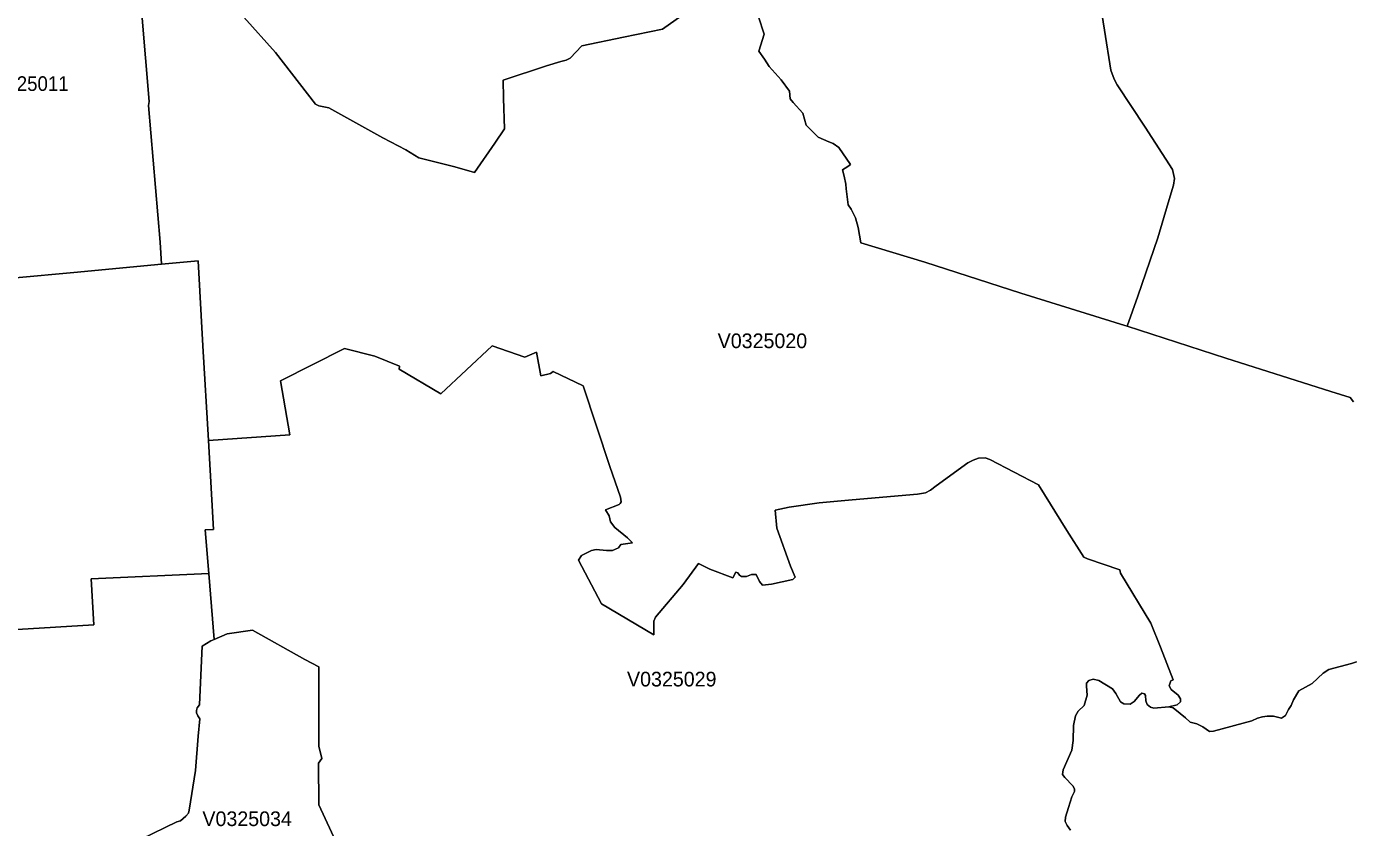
# Model space of a CAD drawing. Extents: x 369010 to 735936, y 6377141 to 6616555.
# Drawn here: x 609158 to 618202, y 6522076 to 6527534 of the extents above; entities that cross this region are included whole.
import ezdxf
from ezdxf.enums import TextEntityAlignment as Align

# ---------------------------------------------------------------- set-up
doc = ezdxf.new("R2010")
doc.units = 0
doc.header["$LTSCALE"] = 40
doc.layers.add('3', color=7, linetype='Continuous', lineweight=13)
doc.layers.add('4', color=7, linetype='Continuous')

msp = doc.modelspace()

# ---------------------------------------------------------------- linework, layer by layer
at = {"layer": '3'}
for points in [[(614146.78, 6527600.01), (614184.68, 6527482.83), (614148.77, 6527365.49), (614187.5, 6527312.2), (614219.94, 6527262.05), (614301.2, 6527170.69), (614358.3, 6527092.91), (614362.43, 6527042.26), (614383.12, 6527016.94), (614449.16, 6526943.29), (614471, 6526860.87), (614553.26, 6526779.61), (614626.91, 6526747.83), (614655.71, 6526736.74), (614694.27, 6526708.94), (614772.88, 6526593.91), (614755.67, 6526580.17), (614718.76, 6526558), (614729.85, 6526513.48), (614741.6, 6526459.36), (614743.09, 6526428.74), (614758.65, 6526320), (614778.35, 6526289.71), (614808.8, 6526229.64), (614825.35, 6526164.1), (614844.05, 6526060), (615280.48, 6525928.09), (615934.23, 6525715.91), (616644.4, 6525496.29), (616659.46, 6525491.32), (616731.46, 6525696.22), (616868.83, 6526094.92), (616938.34, 6526332.25), (616976.07, 6526453.89), (616981.37, 6526498.42), (616967.63, 6526558.82), (616781.61, 6526847.46), (616591.94, 6527137.43), (616571.58, 6527175.99), (616548.91, 6527235.74), (616503.72, 6527509.98), (616410.22, 6528107.45)], [(616410.22, 6528107.45), (616503.72, 6527509.98), (616548.91, 6527235.74), (616571.58, 6527175.99), (616591.94, 6527137.43), (616781.61, 6526847.46), (616967.63, 6526558.82), (616981.37, 6526498.42), (616976.07, 6526453.89), (616938.34, 6526332.25), (616868.83, 6526094.92), (616731.46, 6525696.22), (616659.46, 6525491.32), (617332.57, 6525274.18), (618048.21, 6525046.61), (618178.46, 6525006.07), (618201.8, 6524975.94)], [(613793.76, 6527732.91), (613493.21, 6527517.09), (613225.59, 6527462.14), (612943.4, 6527401.57), (612864.13, 6527317.66), (612835.83, 6527305.08), (612799.91, 6527294.99), (612701.44, 6527265.2), (612407.5, 6527169.2), (612409.49, 6527046.4), (612416.11, 6526836.21), (612349.91, 6526739.39), (612210.05, 6526540.29), (612077.82, 6526577.03), (611831.88, 6526639.76), (611743, 6526694.37), (611586.44, 6526776.63), (611218.69, 6526980.2), (611149.17, 6526992.78), (611128.49, 6527003.86), (610855.57, 6527356.55), (610638.1, 6527598.19)], [(610638.1, 6527598.19), (610855.57, 6527356.55), (611128.49, 6527003.86), (611149.17, 6526992.78), (611218.69, 6526980.2), (611586.44, 6526776.63), (611743, 6526694.37), (611831.88, 6526639.76), (612077.82, 6526577.03), (612210.05, 6526540.29), (612349.91, 6526739.39), (612416.11, 6526836.21), (612409.49, 6527046.4), (612407.5, 6527169.2), (612701.44, 6527265.2), (612799.91, 6527294.99), (612835.83, 6527305.08), (612864.13, 6527317.66), (612943.4, 6527401.57), (613225.59, 6527462.14), (613493.21, 6527517.09), (613793.76, 6527732.91)], [(608682.17, 6525784.76), (609481.22, 6525857.42), (610077.04, 6525913.52), (610068.6, 6526063.64), (609988.83, 6526996.58), (609993.63, 6527022.73), (609944.8, 6527619.04)], [(609944.8, 6527619.04), (609993.63, 6527022.73), (609988.83, 6526996.58), (610068.6, 6526063.64), (610077.04, 6525913.52), (610328.11, 6525936.86), (610359.06, 6525357.27), (610397.29, 6524712.3), (610951.89, 6524750.53), (610888.17, 6525120.59), (611325.44, 6525340.22), (611531.65, 6525287.09), (611700.8, 6525219.73), (611698.65, 6525197.88), (611981.82, 6525030.06), (612332.36, 6525358.09), (612554.3, 6525281.63), (612634.57, 6525314.4), (612663.7, 6525153.53), (612729.9, 6525168.43), (612747.45, 6525183.49), (612951.18, 6525084.35), (613133.9, 6524535.21), (613206.55, 6524326.34), (613210.36, 6524295.56), (613203.74, 6524284.3), (613196.29, 6524277.85), (613104.6, 6524240.44), (613128.11, 6524199.23), (613138.37, 6524158.19), (613168.16, 6524120.78), (613254.22, 6524049.78), (613287.82, 6524016.02), (613209.37, 6524003.94), (613192.49, 6523982.42), (613152.43, 6523964.05), (613110.4, 6523964.05), (613041.22, 6523970.67), (613007.62, 6523963.22), (612940.26, 6523929.46), (612919.74, 6523896.86), (613075.81, 6523600.44), (613432.47, 6523388.43), (613433.46, 6523481.11), (613443.72, 6523509.08), (613633.39, 6523731.52), (613737.16, 6523874.51), (613814.78, 6523836.28), (613971.68, 6523776.37), (613992.7, 6523815.43), (614006.77, 6523811.79), (614017.03, 6523795.9), (614031.92, 6523786.47), (614064.69, 6523786.47), (614098.29, 6523799.54), (614131.06, 6523799.54), (614152.58, 6523752.87), (614174.92, 6523727.55), (614235.66, 6523734.17), (614381.47, 6523765.94), (614397.36, 6523780.84), (614364.59, 6523857.47), (614272.07, 6524115.49), (614259.99, 6524237.96), (614355.32, 6524259.48), (614561.2, 6524287.28), (614785.63, 6524308.8), (615230.01, 6524347.03), (615284.13, 6524357.29), (615319.71, 6524375.16), (615357.94, 6524404.96), (615572.93, 6524561.19), (615609.34, 6524579.73), (615647.08, 6524591.97), (615691.93, 6524595.62), (615722.88, 6524582.54), (616055.54, 6524410.58), (616248.02, 6524099.27), (616363.38, 6523918.54), (616389.53, 6523905.46), (616609.15, 6523830.66), (616614.78, 6523809.14), (616819.51, 6523468.04), (616887.53, 6523303.53), (616973.76, 6523080.76), (616956.05, 6523075.13), (616945.79, 6523041.7), (616958.86, 6523016.54), (617006.2, 6522977.48), (617022.08, 6522952.33), (617022.08, 6522931.97), (617000.73, 6522910.45), (616944.3, 6522897.88), (616971.94, 6522891.75), (617021.26, 6522852.03), (617057.17, 6522822.9), (617088.12, 6522793.11), (617132.97, 6522781.86), (617174.02, 6522760.51)], [(614694.27, 6526708.94), (614655.71, 6526736.74), (614626.91, 6526747.83), (614553.26, 6526779.61), (614471, 6526860.87), (614449.16, 6526943.29), (614383.12, 6527016.94), (614362.43, 6527042.26), (614358.3, 6527092.91), (614301.2, 6527170.69), (614219.94, 6527262.05), (614187.5, 6527312.2), (614148.77, 6527365.49), (614184.68, 6527482.83), (614146.78, 6527600.01)], [(618201.8, 6524975.94), (618178.46, 6525006.07), (618048.21, 6525046.61), (617332.57, 6525274.18), (616659.46, 6525491.32), (616644.4, 6525496.29), (615934.23, 6525715.91), (615280.48, 6525928.09), (614844.05, 6526060), (614825.35, 6526164.1), (614808.8, 6526229.64), (614778.35, 6526289.71), (614758.65, 6526320), (614743.09, 6526428.74), (614741.6, 6526459.36), (614729.85, 6526513.48), (614718.76, 6526558), (614755.67, 6526580.17), (614772.88, 6526593.91), (614694.27, 6526708.94)], [(608754.99, 6523403.99), (609617.6, 6523457.78), (609599.23, 6523770.91), (610399.77, 6523806.99), (610375.28, 6524103.24), (610431.71, 6524107.21), (610397.29, 6524712.3), (610359.06, 6525357.27), (610328.11, 6525936.86), (610077.04, 6525913.52), (609481.22, 6525857.42), (608682.17, 6525784.76)], [(615609.34, 6524579.73), (615572.93, 6524561.19), (615357.94, 6524404.96), (615319.71, 6524375.16), (615284.13, 6524357.29), (615230.01, 6524347.03), (614785.63, 6524308.8), (614561.2, 6524287.28), (614355.32, 6524259.48), (614259.99, 6524237.96), (614272.07, 6524115.49), (614364.59, 6523857.47), (614397.36, 6523780.84), (614381.47, 6523765.94), (614235.66, 6523734.17), (614174.92, 6523727.55), (614152.58, 6523752.87), (614131.06, 6523799.54), (614098.29, 6523799.54), (614064.69, 6523786.47), (614031.92, 6523786.47), (614017.03, 6523795.9), (614006.77, 6523811.79), (613992.7, 6523815.43), (613971.68, 6523776.37), (613814.78, 6523836.28), (613737.16, 6523874.51), (613633.39, 6523731.52), (613443.72, 6523509.08), (613433.46, 6523481.11), (613432.47, 6523388.43), (613075.81, 6523600.44), (612919.74, 6523896.86), (612940.26, 6523929.46), (613007.62, 6523963.22), (613041.22, 6523970.67), (613110.4, 6523964.05), (613152.43, 6523964.05), (613192.49, 6523982.42), (613209.37, 6524003.94), (613287.82, 6524016.02), (613254.22, 6524049.78), (613168.16, 6524120.78), (613138.37, 6524158.19), (613128.11, 6524199.23), (613104.6, 6524240.44), (613196.29, 6524277.85), (613203.74, 6524284.3), (613210.36, 6524295.56), (613206.55, 6524326.34), (613133.9, 6524535.21), (612951.18, 6525084.35), (612747.45, 6525183.49), (612729.9, 6525168.43), (612663.7, 6525153.53), (612634.57, 6525314.4), (612554.3, 6525281.63), (612332.36, 6525358.09), (611981.82, 6525030.06), (611698.65, 6525197.88), (611700.8, 6525219.73), (611531.65, 6525287.09), (611325.44, 6525340.22), (610888.17, 6525120.59), (610951.89, 6524750.53), (610397.29, 6524712.3)], [(610397.29, 6524712.3), (610431.71, 6524107.21), (610375.28, 6524103.24), (610399.77, 6523806.99), (610437.51, 6523357.81), (610525.22, 6523395.05), (610697.35, 6523420.7), (611053.68, 6523220.94), (611150.5, 6523169.63), (611151.16, 6523135.54), (611150.33, 6522629.1), (611170.03, 6522546.18), (611148.68, 6522514.9), (611149.51, 6522229.24), (611280.75, 6521950.2)], [(616272.85, 6522056.95), (616249.35, 6522088.06), (616236.93, 6522116.53), (616238.42, 6522145.33), (616260.27, 6522212.69), (616282.78, 6522284.85), (616300.32, 6522319.94), (616299.66, 6522339.3), (616288.07, 6522360.32), (616234.62, 6522415.93), (616219.22, 6522437.77), (616222.04, 6522469.22), (616282.94, 6522601.62), (616290.39, 6522668.49), (616293.53, 6522771.76), (616306.61, 6522836.8), (616325.97, 6522867.26), (616366.69, 6522906.65), (616386.55, 6522977.15), (616382.41, 6523038.72), (616383.07, 6523058.25), (616398.96, 6523078.44), (616426.93, 6523086.05), (616465.16, 6523077.12), (616558.34, 6523021.34), (616582.01, 6522988.08), (616613.79, 6522932.8), (616637.45, 6522919.06), (616679.99, 6522916.91), (616707.63, 6522934.78), (616743.37, 6522977.15), (616759.43, 6522989.9), (616777.14, 6522986.09), (616783.1, 6522974.84), (616786.07, 6522939.25), (616796.5, 6522914.43), (616817.52, 6522895.89), (616840.36, 6522888.94), (616944.3, 6522897.88), (617000.73, 6522910.45), (617022.08, 6522931.97), (617022.08, 6522952.33), (617006.2, 6522977.48), (616958.86, 6523016.54), (616945.79, 6523041.7), (616956.05, 6523075.13), (616973.76, 6523080.76), (616887.53, 6523303.53), (616819.51, 6523468.04), (616614.78, 6523809.14), (616609.15, 6523830.66), (616389.53, 6523905.46), (616363.38, 6523918.54), (616248.02, 6524099.27), (616055.54, 6524410.58), (615722.88, 6524582.54), (615691.93, 6524595.62), (615647.08, 6524591.97), (615609.34, 6524579.73)], [(610399.77, 6523806.99), (609599.23, 6523770.91), (609617.6, 6523457.78), (608754.99, 6523403.99)], [(609938.84, 6521997.04), (610181.97, 6522113.72), (610206.96, 6522120.83), (610243.87, 6522152.11), (610262.4, 6522172.8), (610267.04, 6522194.48), (610310.4, 6522464.75), (610328.94, 6522698.28), (610339.53, 6522816.28), (610324.63, 6522837.63), (610316.85, 6522857.66), (610315.36, 6522871.89), (610320.99, 6522890.26), (610337.38, 6522911.61), (610345.32, 6523112.87), (610354.26, 6523311.47), (610414.01, 6523348.05), (610437.51, 6523357.81), (610399.77, 6523806.99)], [(611280.75, 6521950.2), (611149.51, 6522229.24), (611148.68, 6522514.9), (611170.03, 6522546.18), (611150.33, 6522629.1), (611151.16, 6523135.54), (611150.5, 6523169.63), (611053.68, 6523220.94), (610697.35, 6523420.7), (610525.22, 6523395.05), (610437.51, 6523357.81), (610414.01, 6523348.05), (610354.26, 6523311.47), (610345.32, 6523112.87), (610337.38, 6522911.61), (610320.99, 6522890.26), (610315.36, 6522871.89), (610316.85, 6522857.66), (610324.63, 6522837.63), (610339.53, 6522816.28), (610328.94, 6522698.28), (610310.4, 6522464.75), (610267.04, 6522194.48), (610262.4, 6522172.8), (610243.87, 6522152.11), (610206.96, 6522120.83), (610181.97, 6522113.72), (609938.84, 6521997.04)], [(618222.81, 6523205.55), (618187.07, 6523192.97), (618034.8, 6523152.75), (617995.91, 6523128.09), (617919.78, 6523056.59), (617828.75, 6523006.12), (617792.34, 6522944.88), (617775.95, 6522907.47), (617758.91, 6522878.84), (617737.39, 6522838.79), (617711.57, 6522820.09), (617657.12, 6522833.16), (617613.43, 6522835.15), (617580.49, 6522830.02), (617548.22, 6522820.42), (617509.82, 6522802.88), (617246.84, 6522732.54), (617219.36, 6522729.72), (617174.02, 6522760.51), (617132.97, 6522781.86), (617088.12, 6522793.11), (617057.17, 6522822.9), (617021.26, 6522852.03), (616971.94, 6522891.75), (616944.3, 6522897.88), (616840.36, 6522888.94), (616817.52, 6522895.89), (616796.5, 6522914.43), (616786.07, 6522939.25), (616783.1, 6522974.84), (616777.14, 6522986.09), (616759.43, 6522989.9), (616743.37, 6522977.15), (616707.63, 6522934.78), (616679.99, 6522916.91), (616637.45, 6522919.06), (616613.79, 6522932.8)], [(617174.02, 6522760.51), (617219.36, 6522729.72), (617246.84, 6522732.54), (617509.82, 6522802.88), (617548.22, 6522820.42), (617580.49, 6522830.02), (617613.43, 6522835.15), (617657.12, 6522833.16), (617711.57, 6522820.09), (617737.39, 6522838.79), (617758.91, 6522878.84), (617775.95, 6522907.47), (617792.34, 6522944.88), (617828.75, 6523006.12), (617919.78, 6523056.59), (617995.91, 6523128.09), (618034.8, 6523152.75), (618187.07, 6523192.97), (618222.81, 6523205.55)], [(616613.79, 6522932.8), (616582.01, 6522988.08), (616558.34, 6523021.34), (616465.16, 6523077.12), (616426.93, 6523086.05), (616398.96, 6523078.44), (616383.07, 6523058.25), (616382.41, 6523038.72), (616386.55, 6522977.15), (616366.69, 6522906.65), (616325.97, 6522867.26), (616306.61, 6522836.8), (616293.53, 6522771.76), (616290.39, 6522668.49), (616282.94, 6522601.62), (616222.04, 6522469.22), (616219.22, 6522437.77), (616234.62, 6522415.93), (616288.07, 6522360.32), (616299.66, 6522339.3), (616300.32, 6522319.94), (616282.78, 6522284.85), (616260.27, 6522212.69), (616238.42, 6522145.33), (616236.93, 6522116.53), (616249.35, 6522088.06), (616272.85, 6522056.95)]]:
    msp.add_lwpolyline(points, dxfattribs=at)

# ---------------------------------------------------------------- texts
at = {"layer": '4', "width": 0.95}
msp.add_text('V0325011', height=100, dxfattribs=at).set_placement((609155.03, 6527095.15), align=Align.CENTER)
at = {"layer": '4'}
for s, p in [('V0325020', (614173.39, 6525342.23)), ('V0325029', (613555.41, 6523036.73)), ('V0325034', (610661.55, 6522085.15))]:
    msp.add_text(s, height=100, dxfattribs=at).set_placement(p, align=Align.CENTER)

doc.saveas('drawing.dxf')
